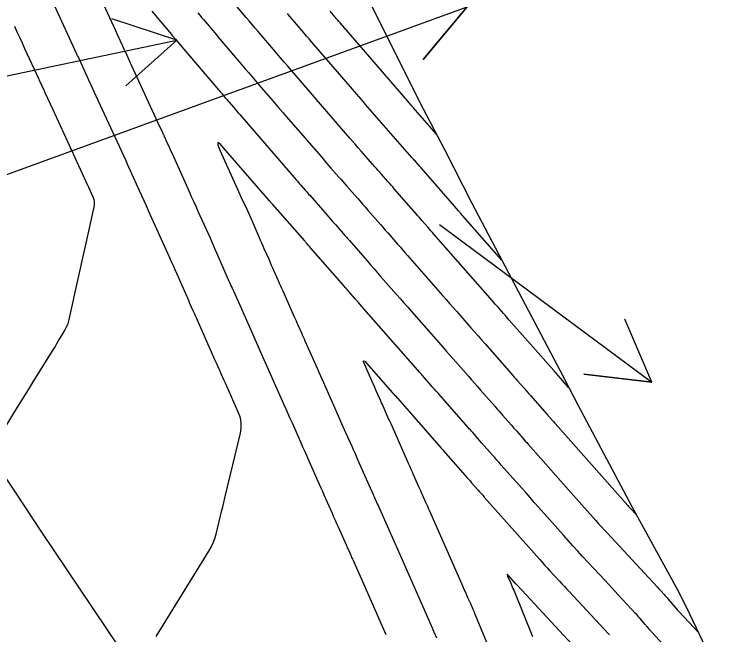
# Model space of a CAD drawing. Extents: x 954385 to 988206, y 1868364 to 1924553.
# Drawn here: x 957469.9 to 957533.1, y 1920383 to 1920437.4 of the extents above; entities that cross this region are included whole.
import ezdxf

# ---------------------------------------------------------------- set-up
doc = ezdxf.new("R2010")
doc.units = 0
for name, color, linetype in [('24', 7, 'Continuous'), ('26', 7, 'Continuous'), ('6', 7, 'Continuous'), ('7', 7, 'Continuous'), ('Default', 7, 'Continuous')]:
    doc.layers.add(name, color=color, linetype=linetype)

msp = doc.modelspace()

# ---------------------------------------------------------------- linework, layer by layer
at = {"layer": '24'}
msp.add_lwpolyline([(957500.907, 1920438.688), (957505.385, 1920429.706), (957507.58, 1920425.526), (957509.976, 1920420.797), (957514.641, 1920411.935), (957517.675, 1920406.173), (957519.277, 1920403.052), (957523.995, 1920394.221), (957527.973, 1920386.947), (957528.745, 1920385.41), (957533.091, 1920376.324)], dxfattribs=at)
at = {"layer": '26'}
for points in [[(957457.131, 1920418.928), (957509.565, 1920438.022), (957505.709, 1920433.425), (957509.565, 1920438.022), (957503.656, 1920439.063)], [(957407.131, 1920418.928), (957484.1, 1920435.112), (957479.632, 1920431.107), (957484.1, 1920435.112), (957478.398, 1920436.979)], [(957507.131, 1920418.928), (957525.756, 1920405.119), (957519.795, 1920405.804), (957525.756, 1920405.119), (957523.369, 1920410.624)]]:
    msp.add_lwpolyline(points, dxfattribs=at)
at = {"layer": '6'}
for points in [[(957502.459, 1920382.95), (957499.555, 1920389.537), (957499.508, 1920389.643), (957499.461, 1920389.749), (957499.414, 1920389.855), (957499.367, 1920389.961), (957499.178, 1920390.384), (957499.131, 1920390.49), (957499.083, 1920390.596), (957499.036, 1920390.702), (957498.989, 1920390.808), (957498.281, 1920392.387), (957498.148, 1920392.685), (957498.015, 1920392.984), (957497.882, 1920393.283), (957497.749, 1920393.581), (957497.174, 1920394.879), (957497.034, 1920395.195), (957496.894, 1920395.511), (957496.754, 1920395.827), (957496.614, 1920396.143), (957495.715, 1920398.173), (957495.531, 1920398.59), (957495.346, 1920399.006), (957495.161, 1920399.423), (957494.976, 1920399.839), (957494.236, 1920401.505), (957494.051, 1920401.921), (957493.866, 1920402.338), (957493.681, 1920402.754), (957493.496, 1920403.171), (957491.771, 1920407.059), (957491.504, 1920407.661), (957491.237, 1920408.264), (957490.969, 1920408.866), (957490.702, 1920409.469), (957489.096, 1920413.083), (957489.064, 1920413.155), (957489.056, 1920413.173), (957488.918, 1920413.488), (957488.855, 1920413.63), (957487.745, 1920416.152), (957487.624, 1920416.426), (957487.503, 1920416.701), (957487.261, 1920417.251), (957487.201, 1920417.389), (957487.14, 1920417.526), (957487.078, 1920417.663), (957487.017, 1920417.8), (957485.984, 1920420.089), (957485.791, 1920420.516), (957485.599, 1920420.943), (957485.406, 1920421.37), (957485.214, 1920421.797), (957483.69, 1920425.182), (957483.585, 1920425.414), (957483.481, 1920425.646), (957483.212, 1920426.243), (957483.166, 1920426.344), (957483.121, 1920426.445), (957483.03, 1920426.646), (957483.007, 1920426.697), (957482.984, 1920426.747), (957482.961, 1920426.797), (957482.938, 1920426.847), (957482.754, 1920427.247), (957482.655, 1920427.461), (957480.117, 1920432.962), (957480.055, 1920433.095), (957479.994, 1920433.229), (957479.932, 1920433.363), (957479.87, 1920433.497), (957479.624, 1920434.033), (957479.562, 1920434.167), (957479.501, 1920434.301), (957479.439, 1920434.435), (957479.377, 1920434.569), (957478.943, 1920435.511), (957478.85, 1920435.713), (957478.757, 1920435.915), (957478.664, 1920436.117), (957478.571, 1920436.319), (957475.619, 1920442.736)], [(957481.903, 1920437.647), (957483.487, 1920435.784), (957483.612, 1920435.637), (957483.737, 1920435.49), (957483.986, 1920435.196), (957484.111, 1920435.049), (957484.236, 1920434.902), (957487.925, 1920430.56), (957488.067, 1920430.394), (957488.209, 1920430.228), (957488.351, 1920430.062), (957488.494, 1920429.896), (957489.065, 1920429.235), (957489.208, 1920429.069), (957489.351, 1920428.904), (957489.494, 1920428.739), (957489.636, 1920428.573), (957494.578, 1920422.849), (957494.676, 1920422.736), (957494.774, 1920422.623), (957494.872, 1920422.51), (957494.97, 1920422.398), (957495.365, 1920421.948), (957495.464, 1920421.836), (957495.563, 1920421.724), (957495.661, 1920421.611), (957495.76, 1920421.499), (957497.632, 1920419.364), (957497.766, 1920419.212), (957497.9, 1920419.059), (957498.034, 1920418.906), (957498.167, 1920418.753), (957498.702, 1920418.141), (957498.835, 1920417.988), (957498.969, 1920417.836), (957499.102, 1920417.683), (957499.236, 1920417.53), (957500.789, 1920415.753), (957501.092, 1920415.406), (957501.396, 1920415.059), (957501.7, 1920414.712), (957502.004, 1920414.365), (957503.366, 1920412.812), (957503.694, 1920412.437), (957504.022, 1920412.063), (957504.351, 1920411.688), (957504.679, 1920411.314), (957507.479, 1920408.119), (957507.751, 1920407.81), (957508.023, 1920407.5), (957508.295, 1920407.191), (957508.567, 1920406.882), (957509.664, 1920405.635), (957509.931, 1920405.331), (957510.199, 1920405.027), (957510.466, 1920404.722), (957510.734, 1920404.418), (957512.008, 1920402.969), (957512.173, 1920402.781), (957512.338, 1920402.593), (957512.504, 1920402.405), (957512.669, 1920402.216), (957513.411, 1920401.37), (957513.66, 1920401.086), (957513.91, 1920400.802), (957514.408, 1920400.234), (957514.532, 1920400.092), (957514.657, 1920399.951), (957514.782, 1920399.809), (957514.907, 1920399.668), (957518.895, 1920395.164), (957519.137, 1920394.89), (957519.38, 1920394.616), (957519.623, 1920394.342), (957519.865, 1920394.068), (957520.836, 1920392.971), (957521.079, 1920392.698), (957521.325, 1920392.426), (957521.571, 1920392.155), (957521.819, 1920391.886), (957526.207, 1920387.159), (957526.367, 1920386.987), (957526.527, 1920386.814), (957526.847, 1920386.469), (957526.927, 1920386.383), (957527.006, 1920386.295), (957527.084, 1920386.207), (957527.16, 1920386.118), (957528.03, 1920385.1), (957528.067, 1920385.056), (957528.104, 1920385.013), (957528.114, 1920385.002), (957528.123, 1920384.991), (957528.133, 1920384.98), (957528.143, 1920384.97), (957529.827, 1920383.148)]]:
    msp.add_lwpolyline(points, dxfattribs=at)
at = {"layer": '7'}
for points in [[(957518.468, 1920404.629), (957517.357, 1920405.895), (957517.303, 1920405.956), (957517.179, 1920406.097), (957517.144, 1920406.137), (957513.254, 1920410.558), (957513.13, 1920410.699), (957513.006, 1920410.84), (957512.883, 1920410.981), (957512.759, 1920411.121), (957512.265, 1920411.685), (957512.018, 1920411.967), (957511.771, 1920412.248), (957506.637, 1920418.104), (957506.51, 1920418.249), (957506.383, 1920418.394), (957506.256, 1920418.539), (957506.129, 1920418.685), (957505.621, 1920419.266), (957505.494, 1920419.411), (957505.367, 1920419.557), (957505.24, 1920419.702), (957505.113, 1920419.848), (957503.172, 1920422.069), (957503.031, 1920422.231), (957502.89, 1920422.392), (957502.748, 1920422.554), (957502.607, 1920422.715), (957502.04, 1920423.361), (957501.899, 1920423.522), (957501.757, 1920423.684), (957501.615, 1920423.845), (957501.474, 1920424.006), (957500.262, 1920425.386), (957500.013, 1920425.67), (957499.765, 1920425.955), (957499.517, 1920426.24), (957499.27, 1920426.525), (957497.609, 1920428.449), (957497.25, 1920428.865), (957496.891, 1920429.281), (957496.532, 1920429.697), (957496.173, 1920430.113), (957493.828, 1920432.827), (957493.515, 1920433.191), (957493.202, 1920433.555), (957492.89, 1920433.92), (957492.579, 1920434.285), (957491.242, 1920435.86), (957490.978, 1920436.17), (957490.715, 1920436.48), (957490.451, 1920436.79), (957490.188, 1920437.1), (957488.888, 1920438.629)], [(957482.306, 1920382.803), (957486.92, 1920390.29), (957487.12, 1920390.645), (957487.291, 1920391.013), (957487.433, 1920391.392), (957487.546, 1920391.785), (957487.938, 1920393.377), (957488.035, 1920393.776), (957488.132, 1920394.174), (957488.229, 1920394.573), (957488.325, 1920394.971), (957489.684, 1920400.628), (957489.757, 1920401.085), (957489.754, 1920401.535), (957489.675, 1920401.978), (957489.521, 1920402.414), (957488.481, 1920404.754), (957488.424, 1920404.882), (957488.367, 1920405.011), (957488.31, 1920405.139), (957488.253, 1920405.268), (957488.003, 1920405.83), (957487.957, 1920405.935), (957487.91, 1920406.039), (957487.864, 1920406.144), (957487.818, 1920406.248), (957487.585, 1920406.771), (957487.446, 1920407.085), (957485.907, 1920410.55), (957485.822, 1920410.741), (957485.738, 1920410.933), (957485.653, 1920411.124), (957485.569, 1920411.316), (957485.231, 1920412.082), (957485.147, 1920412.274), (957485.063, 1920412.466), (957484.978, 1920412.657), (957484.894, 1920412.849), (957484.125, 1920414.596), (957483.969, 1920414.95), (957483.811, 1920415.305), (957483.653, 1920415.659), (957483.494, 1920416.013), (957481.635, 1920420.135), (957481.437, 1920420.574), (957481.239, 1920421.013), (957481.041, 1920421.453), (957480.843, 1920421.892), (957480.051, 1920423.649), (957479.852, 1920424.088), (957479.653, 1920424.527), (957479.452, 1920424.965), (957479.251, 1920425.403), (957477.046, 1920430.182), (957476.892, 1920430.515), (957476.591, 1920431.168), (957476.555, 1920431.246), (957476.543, 1920431.272), (957475.443, 1920433.665), (957475.411, 1920433.736), (957475.346, 1920433.877), (957473.374, 1920438.16)], [(957485.946, 1920437.49), (957486.109, 1920437.299), (957486.272, 1920437.107), (957486.435, 1920436.915), (957487.087, 1920436.148), (957487.25, 1920435.956), (957487.413, 1920435.765), (957487.576, 1920435.573), (957487.739, 1920435.381), (957490.106, 1920432.595), (957490.406, 1920432.243), (957490.706, 1920431.891), (957491.007, 1920431.541), (957491.309, 1920431.191), (957492.517, 1920429.792), (957492.819, 1920429.442), (957493.121, 1920429.093), (957493.423, 1920428.743), (957493.725, 1920428.393), (957496.924, 1920424.687), (957497.096, 1920424.488), (957497.269, 1920424.289), (957497.442, 1920424.09), (957497.616, 1920423.892), (957498.312, 1920423.1), (957498.486, 1920422.902), (957498.66, 1920422.704), (957498.834, 1920422.506), (957499.007, 1920422.307), (957499.961, 1920421.22), (957500.178, 1920420.973), (957500.395, 1920420.726), (957500.611, 1920420.478), (957500.828, 1920420.23), (957501.737, 1920419.189), (957501.953, 1920418.942), (957502.168, 1920418.696), (957502.383, 1920418.45), (957502.598, 1920418.204), (957503.459, 1920417.219), (957503.674, 1920416.973), (957503.889, 1920416.726), (957504.105, 1920416.48), (957504.32, 1920416.235), (957507.397, 1920412.726), (957507.709, 1920412.37), (957508.02, 1920412.015), (957508.332, 1920411.659), (957508.644, 1920411.304), (957509.891, 1920409.881), (957510.203, 1920409.526), (957510.515, 1920409.17), (957510.827, 1920408.815), (957511.139, 1920408.46), (957513.404, 1920405.886), (957513.546, 1920405.724), (957513.689, 1920405.562), (957513.832, 1920405.4), (957513.974, 1920405.237), (957514.545, 1920404.589), (957514.687, 1920404.427), (957514.83, 1920404.264), (957514.972, 1920404.102), (957515.115, 1920403.94), (957516.573, 1920402.277), (957516.803, 1920402.015), (957517.033, 1920401.753), (957517.09, 1920401.688), (957517.148, 1920401.623), (957517.205, 1920401.557), (957517.263, 1920401.492), (957523.644, 1920394.286), (957523.71, 1920394.21), (957523.777, 1920394.135), (957523.794, 1920394.116), (957523.811, 1920394.097), (957523.828, 1920394.079), (957523.845, 1920394.06), (957524.424, 1920393.436)], [(957512.597, 1920415.818), (957508.954, 1920419.973), (957508.915, 1920420.017), (957508.876, 1920420.062), (957508.837, 1920420.106), (957508.799, 1920420.151), (957508.604, 1920420.373), (957508.488, 1920420.506), (957505.517, 1920423.908), (957505.451, 1920423.984), (957505.384, 1920424.059), (957505.318, 1920424.135), (957505.252, 1920424.21), (957504.987, 1920424.513), (957504.921, 1920424.588), (957504.854, 1920424.664), (957504.788, 1920424.739), (957504.722, 1920424.815), (957502.662, 1920427.16), (957502.46, 1920427.39), (957502.26, 1920427.62), (957502.059, 1920427.851), (957501.859, 1920428.082), (957501.06, 1920429.007), (957500.861, 1920429.238), (957500.661, 1920429.47), (957500.461, 1920429.701), (957500.262, 1920429.932), (957496.121, 1920434.726), (957495.91, 1920434.971), (957495.698, 1920435.218), (957495.487, 1920435.464), (957495.277, 1920435.711), (957494.437, 1920436.701), (957494.226, 1920436.948), (957494.016, 1920437.195), (957493.806, 1920437.442)], [(957506.874, 1920426.871), (957504.835, 1920429.192), (957504.794, 1920429.238), (957504.754, 1920429.285), (957504.713, 1920429.331), (957504.673, 1920429.378), (957504.471, 1920429.612), (957504.35, 1920429.752), (957498.414, 1920436.624), (957498.304, 1920436.752), (957498.194, 1920436.88), (957498.084, 1920437.009), (957497.975, 1920437.138), (957497.537, 1920437.653)], [(957469.868, 1920436.326), (957470.09, 1920435.842), (957470.313, 1920435.358), (957470.536, 1920434.874), (957470.759, 1920434.39), (957472.007, 1920431.677), (957472.051, 1920431.581), (957472.095, 1920431.485), (957472.139, 1920431.389), (957472.184, 1920431.293), (957472.361, 1920430.908), (957472.405, 1920430.811), (957472.449, 1920430.715), (957472.493, 1920430.619), (957472.538, 1920430.523), (957473.223, 1920429.038), (957473.555, 1920428.319), (957476.137, 1920422.723), (957476.289, 1920422.393), (957476.308, 1920422.352), (957476.327, 1920422.311), (957476.345, 1920422.27), (957476.364, 1920422.228), (957476.778, 1920421.311), (957476.838, 1920421.143), (957476.871, 1920420.971), (957476.874, 1920420.797), (957476.849, 1920420.62), (957476.064, 1920417.051), (957475.92, 1920416.396), (957475.776, 1920415.742), (957475.632, 1920415.087), (957475.488, 1920414.433), (957474.649, 1920410.606), (957474.588, 1920410.373), (957474.509, 1920410.146), (957474.412, 1920409.926), (957474.298, 1920409.714), (957473.804, 1920408.878), (957473.68, 1920408.669), (957473.554, 1920408.461), (957473.428, 1920408.253), (957473.301, 1920408.047), (957471.496, 1920405.136), (957471.152, 1920404.582), (957470.809, 1920404.028), (957470.466, 1920403.474), (957470.122, 1920402.92), (957468.421, 1920400.171)], [(957531.728, 1920376.724), (957525.733, 1920383.209), (957525.685, 1920383.262), (957525.637, 1920383.316), (957525.589, 1920383.37), (957525.542, 1920383.424), (957525.355, 1920383.642), (957525.309, 1920383.697), (957525.262, 1920383.751), (957525.215, 1920383.806), (957525.169, 1920383.86), (957524.705, 1920384.403), (957524.612, 1920384.511), (957524.517, 1920384.618), (957524.422, 1920384.725), (957524.325, 1920384.83), (957522.801, 1920386.472), (957522.515, 1920386.781), (957522.228, 1920387.09), (957521.942, 1920387.398), (957521.655, 1920387.707), (957519.681, 1920389.834), (957519.258, 1920390.292), (957518.837, 1920390.753), (957518.42, 1920391.217), (957518.005, 1920391.683), (957515.812, 1920394.16), (957515.448, 1920394.572), (957515.083, 1920394.984), (957514.719, 1920395.396), (957514.354, 1920395.808), (957512.552, 1920397.843), (957512.359, 1920398.061), (957512.167, 1920398.279), (957511.975, 1920398.497), (957511.783, 1920398.715), (957510.829, 1920399.803), (957510.535, 1920400.138), (957510.044, 1920400.698), (957509.945, 1920400.81), (957509.847, 1920400.922), (957509.749, 1920401.034), (957509.651, 1920401.145), (957507.003, 1920404.157), (957506.856, 1920404.324), (957506.709, 1920404.491), (957506.561, 1920404.659), (957506.414, 1920404.826), (957505.825, 1920405.496), (957505.678, 1920405.663), (957505.531, 1920405.83), (957505.384, 1920405.998), (957505.237, 1920406.166), (957500.305, 1920411.791), (957500.024, 1920412.111), (957499.744, 1920412.431), (957499.183, 1920413.071), (957499.043, 1920413.231), (957498.902, 1920413.391), (957498.762, 1920413.551), (957498.622, 1920413.711), (957495.861, 1920416.87), (957495.77, 1920416.975), (957495.679, 1920417.079), (957495.496, 1920417.288), (957495.451, 1920417.34), (957495.405, 1920417.392), (957495.36, 1920417.444), (957495.314, 1920417.497), (957492.512, 1920420.69), (957492.442, 1920420.77), (957492.325, 1920420.904), (957492.301, 1920420.93), (957492.278, 1920420.957), (957492.255, 1920420.984), (957492.232, 1920421.011), (957488.211, 1920425.668), (957487.867, 1920426.031), (957487.698, 1920426.118), (957487.706, 1920425.929), (957487.89, 1920425.463), (957489.289, 1920422.363), (957489.407, 1920422.101), (957489.525, 1920421.84), (957489.642, 1920421.578), (957489.76, 1920421.317), (957490.231, 1920420.271), (957490.349, 1920420.009), (957490.466, 1920419.747), (957490.582, 1920419.485), (957490.698, 1920419.223), (957491.319, 1920417.811), (957491.426, 1920417.567), (957491.533, 1920417.324), (957491.64, 1920417.081), (957491.747, 1920416.837), (957492.19, 1920415.83), (957492.29, 1920415.603), (957492.39, 1920415.377), (957492.49, 1920415.151), (957492.59, 1920414.925), (957492.992, 1920414.021), (957493.092, 1920413.795), (957493.192, 1920413.568), (957493.293, 1920413.342), (957493.393, 1920413.116), (957494.405, 1920410.837), (957494.483, 1920410.662), (957494.561, 1920410.487), (957494.638, 1920410.312), (957494.716, 1920410.138), (957495.026, 1920409.439), (957495.103, 1920409.264), (957495.181, 1920409.089), (957495.258, 1920408.915), (957495.336, 1920408.74), (957496.259, 1920406.663), (957496.406, 1920406.331), (957496.553, 1920405.999), (957496.701, 1920405.668), (957496.848, 1920405.336), (957497.497, 1920403.874), (957497.615, 1920403.61), (957497.732, 1920403.346), (957497.849, 1920403.082), (957497.966, 1920402.818), (957498.435, 1920401.761), (957498.552, 1920401.497), (957498.669, 1920401.233), (957498.786, 1920400.969), (957498.903, 1920400.705), (957499.442, 1920399.488), (957499.57, 1920399.197), (957499.699, 1920398.906), (957499.828, 1920398.615), (957499.957, 1920398.325), (957501.319, 1920395.254), (957501.337, 1920395.212), (957501.356, 1920395.17), (957501.403, 1920395.065), (957501.431, 1920395.003), (957501.614, 1920394.592), (957501.682, 1920394.441), (957501.749, 1920394.29), (957502.664, 1920392.241), (957502.722, 1920392.109), (957502.781, 1920391.978), (957502.839, 1920391.846), (957502.897, 1920391.714), (957503.13, 1920391.187), (957503.188, 1920391.055), (957503.246, 1920390.923), (957503.304, 1920390.792), (957503.362, 1920390.66), (957506.407, 1920383.758), (957506.637, 1920383.23), (957506.864, 1920382.701)], [(957511.271, 1920382.283), (957510.29, 1920384.692), (957510.24, 1920384.814), (957510.189, 1920384.935), (957510.137, 1920385.057), (957510.084, 1920385.178), (957509.87, 1920385.661), (957509.817, 1920385.782), (957509.764, 1920385.903), (957509.711, 1920386.024), (957509.657, 1920386.145), (957509.374, 1920386.788), (957509.309, 1920386.935), (957509.244, 1920387.082), (957509.179, 1920387.23), (957509.114, 1920387.377), (957506.255, 1920393.864), (957506.179, 1920394.036), (957506.103, 1920394.208), (957506.026, 1920394.379), (957505.95, 1920394.551), (957505.644, 1920395.237), (957505.567, 1920395.408), (957505.491, 1920395.58), (957505.414, 1920395.751), (957505.337, 1920395.923), (957504.866, 1920396.976), (957504.762, 1920397.208), (957504.658, 1920397.441), (957504.555, 1920397.674), (957504.452, 1920397.907), (957502.885, 1920401.444), (957502.795, 1920401.645), (957502.706, 1920401.847), (957502.617, 1920402.048), (957502.528, 1920402.25), (957502.125, 1920403.16), (957502.058, 1920403.309), (957501.992, 1920403.459), (957501.926, 1920403.609), (957501.859, 1920403.759), (957501.593, 1920404.358), (957501.526, 1920404.508), (957501.46, 1920404.658), (957501.393, 1920404.808), (957501.327, 1920404.957), (957500.582, 1920406.637), (957500.483, 1920406.892), (957500.481, 1920406.996), (957500.575, 1920406.95), (957500.765, 1920406.754), (957502.994, 1920404.212), (957503.039, 1920404.161), (957503.083, 1920404.11), (957503.218, 1920403.956), (957503.263, 1920403.905), (957507.294, 1920399.321), (957507.356, 1920399.25), (957507.418, 1920399.18), (957507.667, 1920398.896), (957509.399, 1920396.921), (957509.538, 1920396.764), (957509.676, 1920396.607), (957509.815, 1920396.45), (957509.953, 1920396.293), (957510.509, 1920395.665), (957510.648, 1920395.509), (957510.787, 1920395.352), (957510.925, 1920395.195), (957511.064, 1920395.038), (957515.917, 1920389.555), (957516.13, 1920389.315), (957516.345, 1920389.077), (957516.561, 1920388.84), (957516.779, 1920388.604), (957517.652, 1920387.663), (957517.871, 1920387.427), (957518.089, 1920387.192), (957518.307, 1920386.957), (957518.526, 1920386.722), (957521.915, 1920383.07), (957521.972, 1920383.007), (957522.03, 1920382.943)], [(957519.504, 1920381.309), (957513.975, 1920387.269), (957513.877, 1920387.374), (957513.865, 1920387.387), (957513.853, 1920387.4), (957513.841, 1920387.413), (957513.829, 1920387.427), (957513.188, 1920388.151), (957513.1, 1920388.241), (957513.056, 1920388.262), (957513.057, 1920388.213), (957513.102, 1920388.095), (957513.374, 1920387.477), (957513.442, 1920387.323), (957513.508, 1920387.168), (957513.573, 1920387.013), (957513.637, 1920386.858), (957515.284, 1920382.807)]]:
    msp.add_lwpolyline(points, dxfattribs=at)
at = {"layer": 'Default'}
msp.add_arc((966995.782, 1926764.927), 11459.156, 211.4606918, 214.0750737, dxfattribs=at)

doc.saveas('drawing.dxf')
